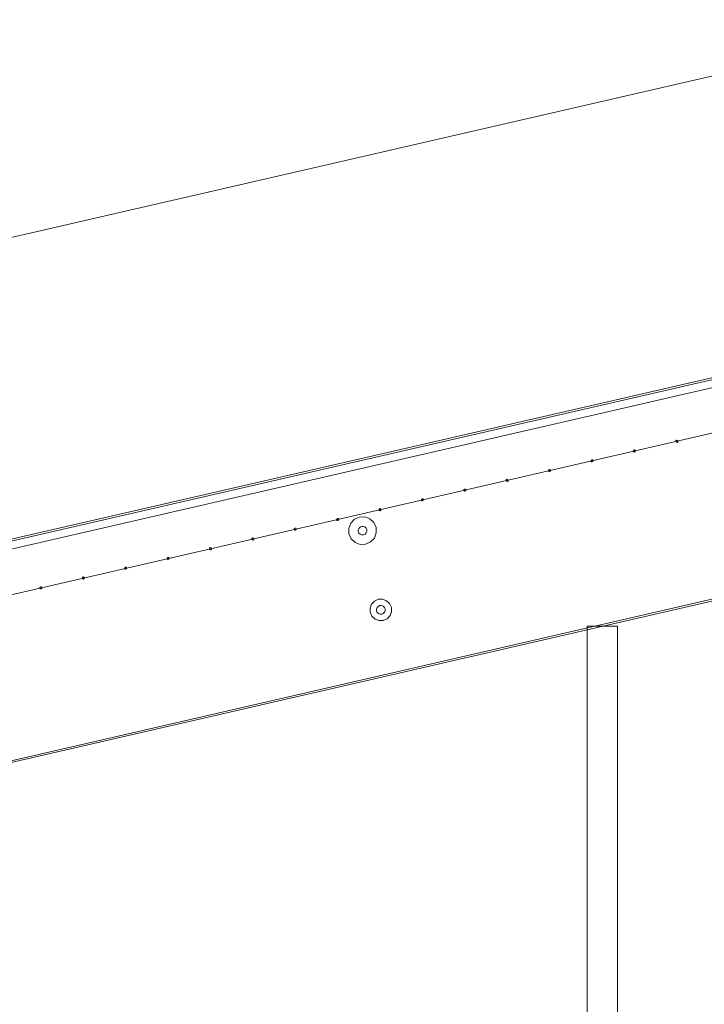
# Model space of a CAD drawing. Header units: millimetres. Extents: x -4738 to 65662, y -68080 to 6847.
# Tile 1000 of 1056: x 38249 to 39822, y 2123 to 4387. Entities that reach past the tile are written whole.
import ezdxf

# ---------------------------------------------------------------- set-up
doc = ezdxf.new("R2010")
doc.units = ezdxf.units.MM
doc.layers.add('COTAS_P', color=1, linetype='Continuous', lineweight=0)
doc.layers.add('lateral_C03', color=7, linetype='Continuous', lineweight=0)
doc.dimstyles.new('R19_100', dxfattribs={"dimtxt": 250, "dimasz": 150, "dimexe": 150, "dimexo": 80, "dimgap": 100, "dimtad": 1, "dimtih": 1, "dimtoh": 1, "dimdsep": 46, "dimcen": 0.09, "dimadec": 0, "dimazin": 0, "dimtfac": 1, "dimtdec": 4, "dimtofl": 0, "dimtmove": 0, "dimatfit": 3, "dimfxl": 1, "dimtolj": 1, "dimtzin": 0, "dimarcsym": 0})

# ---------------------------------------------------------------- blocks, each defined once
blk = doc.blocks.new('DIM_R31_10')
at = {"layer": 'COTAS_P'}
for p, q in [((28860.4, 1727), (40359, 4377)), ((40359, 4377), (40202.7, 4387.2)), ((40359, 4377), (40223, 4299.5)), ((40561.1, 3500), (40359, 4377)), ((28860.4, 1727), (28996.5, 1804.5)), ((29062.5, 850), (28860.4, 1727)), ((28860.4, 1727), (29016.7, 1716.8))]:
    blk.add_line(p, q, dxfattribs=at)
blk.add_text('11800 P', height=250, rotation=12.978, dxfattribs=at).set_placement((34587.3, 3149.5))

msp = doc.modelspace()

# ---------------------------------------------------------------- linework, layer by layer
at = {"layer": 'lateral_C03'}
for p, q in [((28914.796, 1045.821), (40608.274, 3740.736)), ((28915.695, 1041.923), (40609.173, 3736.838)), ((29046.416, 1053.578), (40393.962, 3668.768)), ((29069.323, 954.183), (40416.869, 3569.374)), ((39756.991, 3419.11), (39756.675, 3417.223)), ((39758.55, 3420.221), (39756.991, 3419.11)), ((39760.437, 3419.904), (39758.55, 3420.221)), ((39761.547, 3418.346), (39760.437, 3419.904)), ((39659.546, 3396.653), (39659.229, 3394.766)), ((39661.104, 3397.763), (39659.546, 3396.653)), ((39662.991, 3397.447), (39661.104, 3397.763)), ((39664.102, 3395.888), (39662.991, 3397.447)), ((39756.675, 3417.223), (39757.785, 3415.665)), ((39757.785, 3415.665), (39759.672, 3415.348)), ((39759.672, 3415.348), (39761.231, 3416.459)), ((39761.231, 3416.459), (39761.547, 3418.346)), ((39562.1, 3374.195), (39561.784, 3372.308)), ((39563.658, 3375.306), (39562.1, 3374.195)), ((39565.545, 3374.989), (39563.658, 3375.306)), ((39566.656, 3373.431), (39565.545, 3374.989)), ((39566.339, 3371.544), (39566.656, 3373.431)), ((39659.229, 3394.766), (39660.34, 3393.207)), ((39660.34, 3393.207), (39662.227, 3392.891)), ((39662.227, 3392.891), (39663.785, 3394.001)), ((39663.785, 3394.001), (39664.102, 3395.888)), ((39464.654, 3351.737), (39464.338, 3349.85)), ((39466.213, 3352.848), (39464.654, 3351.737)), ((39468.1, 3352.531), (39466.213, 3352.848)), ((39469.21, 3350.973), (39468.1, 3352.531)), ((39468.894, 3349.086), (39469.21, 3350.973)), ((39561.784, 3372.308), (39562.894, 3370.75)), ((39562.894, 3370.75), (39564.781, 3370.433)), ((39564.781, 3370.433), (39566.339, 3371.544)), ((39367.209, 3329.28), (39366.892, 3327.393)), ((39368.767, 3330.39), (39367.209, 3329.28)), ((39370.654, 3330.074), (39368.767, 3330.39)), ((39371.765, 3328.516), (39370.654, 3330.074)), ((39371.448, 3326.629), (39371.765, 3328.516)), ((39464.338, 3349.85), (39465.448, 3348.292)), ((39465.448, 3348.292), (39467.336, 3347.976)), ((39467.336, 3347.976), (39468.894, 3349.086)), ((39269.763, 3306.822), (39269.447, 3304.935)), ((39271.321, 3307.933), (39269.763, 3306.822)), ((39273.208, 3307.616), (39271.321, 3307.933)), ((39274.319, 3306.058), (39273.208, 3307.616)), ((39274.002, 3304.171), (39274.319, 3306.058)), ((39366.892, 3327.393), (39368.003, 3325.835)), ((39368.003, 3325.835), (39369.89, 3325.518)), ((39369.89, 3325.518), (39371.448, 3326.629)), ((39172.318, 3284.364), (39172.001, 3282.477)), ((39173.876, 3285.475), (39172.318, 3284.364)), ((39175.763, 3285.158), (39173.876, 3285.475)), ((39176.873, 3283.6), (39175.763, 3285.158)), ((39176.557, 3281.713), (39176.873, 3283.6)), ((39269.447, 3304.935), (39270.557, 3303.377)), ((39270.557, 3303.377), (39272.444, 3303.06)), ((39272.444, 3303.06), (39274.002, 3304.171)), ((39074.872, 3261.907), (39074.555, 3260.02)), ((39076.43, 3263.017), (39074.872, 3261.907)), ((39078.317, 3262.701), (39076.43, 3263.017)), ((39079.428, 3261.143), (39078.317, 3262.701)), ((39079.111, 3259.256), (39079.428, 3261.143)), ((39172.001, 3282.477), (39173.112, 3280.919)), ((39173.112, 3280.919), (39174.999, 3280.603)), ((39174.999, 3280.603), (39176.557, 3281.713)), ((29026.186, 562.49), (40719.664, 3257.405)), ((29027.084, 558.592), (40720.563, 3253.508)), ((38977.426, 3239.449), (38977.11, 3237.562)), ((38977.11, 3237.562), (38978.22, 3236.004)), ((38978.984, 3240.56), (38977.426, 3239.449)), ((38980.871, 3240.243), (38978.984, 3240.56)), ((38981.982, 3238.685), (38980.871, 3240.243)), ((38981.665, 3236.798), (38981.982, 3238.685)), ((39018.23, 3238.382), (39009.672, 3229.291)), ((39029.616, 3243.506), (39018.23, 3238.382)), ((39042.096, 3243.882), (39029.616, 3243.506)), ((39053.77, 3239.454), (39042.096, 3243.882)), ((39062.861, 3230.896), (39053.77, 3239.454)), ((39074.555, 3260.02), (39075.666, 3258.462)), ((39075.666, 3258.462), (39077.553, 3258.145)), ((39077.553, 3258.145), (39079.111, 3259.256)), ((38879.981, 3216.992), (38879.664, 3215.105)), ((38879.664, 3215.105), (38880.775, 3213.546)), ((38881.539, 3218.102), (38879.981, 3216.992)), ((38883.426, 3217.786), (38881.539, 3218.102)), ((38884.536, 3216.227), (38883.426, 3217.786)), ((38884.22, 3214.34), (38884.536, 3216.227)), ((38978.22, 3236.004), (38980.107, 3235.687)), ((38980.107, 3235.687), (38981.665, 3236.798)), ((39009.672, 3229.291), (39005.243, 3217.617)), ((39005.243, 3217.617), (39005.62, 3205.137)), ((39028.324, 3217.626), (39026.94, 3213.977)), ((39030.999, 3220.466), (39028.324, 3217.626)), ((39034.557, 3222.068), (39030.999, 3220.466)), ((39038.457, 3222.185), (39034.557, 3222.068)), ((39042.105, 3220.802), (39038.457, 3222.185)), ((39044.946, 3218.127), (39042.105, 3220.802)), ((39046.547, 3214.569), (39044.946, 3218.127)), ((39067.985, 3219.51), (39062.861, 3230.896)), ((39068.362, 3207.029), (39067.985, 3219.51)), ((38782.535, 3194.534), (38782.218, 3192.647)), ((38782.218, 3192.647), (38783.329, 3191.089)), ((38784.093, 3195.645), (38782.535, 3194.534)), ((38785.98, 3195.328), (38784.093, 3195.645)), ((38787.091, 3193.77), (38785.98, 3195.328)), ((38786.774, 3191.883), (38787.091, 3193.77)), ((38880.775, 3213.546), (38882.662, 3213.23)), ((38882.662, 3213.23), (38884.22, 3214.34)), ((39005.62, 3205.137), (39010.744, 3193.751)), ((39010.744, 3193.751), (39019.835, 3185.192)), ((39026.94, 3213.977), (39027.058, 3210.077)), ((39027.058, 3210.077), (39028.659, 3206.519)), ((39028.659, 3206.519), (39031.5, 3203.845)), ((39031.5, 3203.845), (39035.148, 3202.461)), ((39035.148, 3202.461), (39039.048, 3202.579)), ((39039.048, 3202.579), (39042.606, 3204.18)), ((39042.606, 3204.18), (39045.281, 3207.021)), ((39045.281, 3207.021), (39046.665, 3210.669)), ((39046.665, 3210.669), (39046.547, 3214.569)), ((39055.375, 3186.264), (39063.934, 3195.355)), ((39063.934, 3195.355), (39068.362, 3207.029)), ((38685.089, 3172.076), (38684.773, 3170.189)), ((38684.773, 3170.189), (38685.883, 3168.631)), ((38686.647, 3173.187), (38685.089, 3172.076)), ((38688.534, 3172.87), (38686.647, 3173.187)), ((38689.645, 3171.312), (38688.534, 3172.87)), ((38689.328, 3169.425), (38689.645, 3171.312)), ((38783.329, 3191.089), (38785.216, 3190.772)), ((38785.216, 3190.772), (38786.774, 3191.883)), ((39019.835, 3185.192), (39031.509, 3180.764)), ((39031.509, 3180.764), (39043.989, 3181.14)), ((39043.989, 3181.14), (39055.375, 3186.264)), ((38587.644, 3149.619), (38587.327, 3147.732)), ((38587.327, 3147.732), (38588.438, 3146.173)), ((38589.202, 3150.729), (38587.644, 3149.619)), ((38591.089, 3150.413), (38589.202, 3150.729)), ((38590.325, 3145.857), (38591.883, 3146.967)), ((38592.199, 3148.855), (38591.089, 3150.413)), ((38591.883, 3146.967), (38592.199, 3148.855)), ((38685.883, 3168.631), (38687.77, 3168.315)), ((38687.77, 3168.315), (38689.328, 3169.425)), ((38490.198, 3127.161), (38489.881, 3125.274)), ((38489.881, 3125.274), (38490.992, 3123.716)), ((38491.756, 3128.272), (38490.198, 3127.161)), ((38493.643, 3127.955), (38491.756, 3128.272)), ((38492.879, 3123.399), (38494.437, 3124.51)), ((38494.754, 3126.397), (38493.643, 3127.955)), ((38494.437, 3124.51), (38494.754, 3126.397)), ((38588.438, 3146.173), (38590.325, 3145.857)), ((38392.752, 3104.703), (38392.436, 3102.816)), ((38392.436, 3102.816), (38393.546, 3101.258)), ((38394.31, 3105.814), (38392.752, 3104.703)), ((38396.198, 3105.497), (38394.31, 3105.814)), ((38395.433, 3100.942), (38396.992, 3102.052)), ((38397.308, 3103.939), (38396.198, 3105.497)), ((38396.992, 3102.052), (38397.308, 3103.939)), ((38490.992, 3123.716), (38492.879, 3123.399)), ((38295.307, 3082.246), (38294.99, 3080.359)), ((38294.99, 3080.359), (38296.101, 3078.801)), ((38296.865, 3083.356), (38295.307, 3082.246)), ((38298.752, 3083.04), (38296.865, 3083.356)), ((38297.988, 3078.484), (38299.546, 3079.595)), ((38299.862, 3081.482), (38298.752, 3083.04)), ((38299.546, 3079.595), (38299.862, 3081.482)), ((38393.546, 3101.258), (38395.433, 3100.942)), ((38296.101, 3078.801), (38297.988, 3078.484)), ((39057.602, 3043.356), (39054.143, 3034.235)), ((39054.143, 3034.235), (39054.437, 3024.485)), ((39064.289, 3050.458), (39057.602, 3043.356)), ((39073.184, 3054.461), (39064.289, 3050.458)), ((39070.32, 3035.402), (39068.936, 3031.754)), ((39072.994, 3038.243), (39070.32, 3035.402)), ((39076.553, 3039.844), (39072.994, 3038.243)), ((39082.934, 3054.755), (39073.184, 3054.461)), ((39080.453, 3039.962), (39076.553, 3039.844)), ((39084.101, 3038.578), (39080.453, 3039.962)), ((39092.054, 3051.296), (39082.934, 3054.755)), ((39086.942, 3035.904), (39084.101, 3038.578)), ((39088.543, 3032.345), (39086.942, 3035.904)), ((39099.157, 3044.609), (39092.054, 3051.296)), ((39103.16, 3035.714), (39099.157, 3044.609)), ((39103.454, 3025.964), (39103.16, 3035.714)), ((39054.437, 3024.485), (39058.44, 3015.59)), ((39058.44, 3015.59), (39065.542, 3008.904)), ((39068.936, 3031.754), (39069.054, 3027.854)), ((39069.054, 3027.854), (39070.655, 3024.296)), ((39070.655, 3024.296), (39073.496, 3021.621)), ((39073.496, 3021.621), (39077.144, 3020.237)), ((39077.144, 3020.237), (39081.044, 3020.355)), ((39081.044, 3020.355), (39084.602, 3021.956)), ((39084.602, 3021.956), (39087.277, 3024.797)), ((39087.277, 3024.797), (39088.661, 3028.445)), ((39088.661, 3028.445), (39088.543, 3032.345)), ((39093.308, 3009.741), (39099.994, 3016.844)), ((39099.994, 3016.844), (39103.454, 3025.964)), ((39065.542, 3008.904), (39074.663, 3005.444)), ((39074.663, 3005.444), (39084.413, 3005.738)), ((39084.413, 3005.738), (39093.308, 3009.741)), ((39553.244, 2992.55), (39623.244, 2992.55)), ((39553.244, 2992.55), (39553.244, 12)), ((39623.244, 12), (39623.244, 2992.55))]:
    msp.add_line(p, q, dxfattribs=at)

# ---------------------------------------------------------------- dimensions: what is measured, and where the dimension line sits
at = {"layer": 'COTAS_P'}
dim = msp.add_aligned_dim(p1=(29062.547, 850), p2=(40561.134, 3500), distance=900, text='<> P', dimstyle='R19_100', dxfattribs=at)
dim.commit()
dim.dimension.update_dxf_attribs({"geometry": 'DIM_R31_10', "text_midpoint": (34609.722, 3052.011)})

doc.saveas('drawing.dxf')
